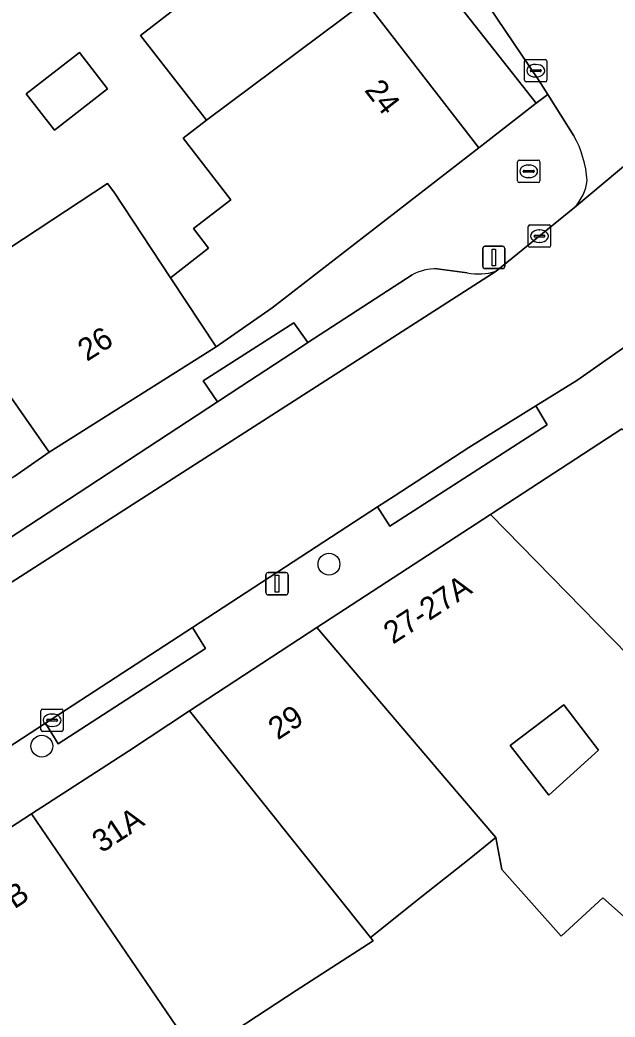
# Model space of a CAD drawing. Extents: x 161772 to 163126, y 383092 to 383917.
# Drawn here: x 162272.75 to 162299.39, y 383341.19 to 383385.86 of the extents above; entities that cross this region are included whole.
import ezdxf

# ---------------------------------------------------------------- set-up
doc = ezdxf.new("R2010")
doc.units = 0
for name, color, linetype in [('IMGEO_Boom', 7, 'Continuous'), ('IMGEO_Brandkraan', 7, 'Continuous'), ('IMGEO_Erf', 7, 'Continuous'), ('IMGEO_Kolk', 7, 'Continuous'), ('IMGEO_Lichtmast', 7, 'Continuous'), ('IMGEO_Pand', 7, 'Continuous'), ('IMGEO_Pand_nummerreeks', 7, 'Continuous'), ('IMGEO_Parkeervlak_open', 7, 'Continuous'), ('IMGEO_Rijbaan_lokaal_open', 7, 'Continuous'), ('IMGEO_Voetpad_open', 7, 'Continuous')]:
    doc.layers.add(name, color=color, linetype=linetype)

msp = doc.modelspace()

# ---------------------------------------------------------------- linework, layer by layer
at = {"layer": 'IMGEO_Boom'}
for centre in [(162286.582, 383361.479), (162273.73, 383353.33)]:
    msp.add_circle(centre, 0.489, dxfattribs=at)
at = {"layer": 'IMGEO_Brandkraan'}
for p, q in [((162295.096, 383379.58), (162295.948, 383379.58)), ((162295.021, 383378.654), (162295.021, 383379.506)), ((162295.509, 383379.36), (162295.534, 383379.36)), ((162296.022, 383379.506), (162296.022, 383378.654)), ((162295.28, 383379.074), (162295.28, 383379.086)), ((162295.718, 383379.037), (162295.32, 383379.037)), ((162295.323, 383379.123), (162295.721, 383379.123)), ((162295.532, 383378.8), (162295.507, 383378.8)), ((162295.764, 383379.086), (162295.764, 383379.074)), ((162295.948, 383378.58), (162295.096, 383378.58))]:
    msp.add_line(p, q, dxfattribs=at)
for points in [[(162295.096, 383379.58), (162295.948, 383379.58)], [(162295.021, 383378.654), (162295.021, 383379.506)], [(162296.022, 383379.506), (162296.022, 383378.654)], [(162295.948, 383378.58), (162295.096, 383378.58)]]:
    msp.add_lwpolyline(points, dxfattribs=at)
for centre, radius, start, end in [((162295.098, 383379.504), 0.0765, 91.552, 178.448), ((162295.098, 383379.504), 0.0765, 91.552, 178.448), ((162295.946, 383379.504), 0.0765, 1.552, 88.448), ((162295.946, 383379.504), 0.0765, 1.552, 88.448), ((162295.32, 383379.083), 0.0403, 85.8775, 175.7526), ((162295.317, 383379.073), 0.0366, 178.938, 274.7102), ((162295.721, 383379.08), 0.043, 264.8664, 352.4533), ((162295.725, 383379.085), 0.0386, 1.7309, 96.639), ((162295.098, 383378.656), 0.0765, 181.552, 268.448), ((162295.098, 383378.656), 0.0765, 181.552, 268.448), ((162295.946, 383378.656), 0.0765, 271.552, 358.448), ((162295.946, 383378.656), 0.0765, 271.552, 358.448)]:
    msp.add_arc(centre, radius, start, end, dxfattribs=at)
for centre, major_axis, ratio, start_param, end_param in [((162295.508, 383379.08), (-0.387, 0.002), 0.722429, 4.712389, 7.853982), ((162295.533, 383379.08), (-0.39, 0.002), 0.717154, 1.570796, 4.712389)]:
    msp.add_ellipse(centre, major_axis=major_axis, ratio=ratio, start_param=start_param, end_param=end_param, dxfattribs=at)
at = {"layer": 'IMGEO_Erf'}
for points in [[(162288.222, 383386.685), (162293.293, 383380.139), (162295.862, 383382.133), (162291.001, 383388.301)], [(162269.13, 383373.573), (162276.666, 383378.534), (162276.955, 383378.161), (162279.486, 383374.316), (162281.197, 383375.642), (162280.522, 383376.514), (162282.185, 383377.803), (162280.05, 383380.559), (162281.096, 383381.37), (162278.15, 383385.172), (162281.224, 383387.554)], [(162272.473, 383365.4), (162274.058, 383366.492), (162271.202, 383370.596)], [(162300.17, 383345.353), (162298.841, 383346.533), (162296.977, 383344.816), (162294.316, 383347.807), (162294.058, 383349.231), (162292.853, 383348.271), (162290.745, 383346.589), (162288.446, 383344.753), (162288.568, 383344.604), (162285.108, 383342.376), (162280.649, 383339.452)]]:
    msp.add_lwpolyline(points, dxfattribs=at)
for points in [[(162273.819, 383383.167), (162275.411, 383384.4), (162276.671, 383382.774), (162274.292, 383380.931), (162273.033, 383382.558)], [(162296.421, 383351.14), (162298.643, 383353.156), (162297.093, 383355.173), (162294.693, 383353.362)]]:
    msp.add_lwpolyline(points, close=True, dxfattribs=at)
at = {"layer": 'IMGEO_Kolk'}
for p, q in [((162295.412, 383384.088), (162296.264, 383384.088)), ((162295.337, 383383.162), (162295.337, 383384.014)), ((162295.596, 383383.582), (162295.596, 383383.594)), ((162295.639, 383383.631), (162296.037, 383383.631)), ((162295.825, 383383.868), (162295.85, 383383.868)), ((162296.08, 383383.594), (162296.08, 383383.582)), ((162296.338, 383384.014), (162296.338, 383383.162)), ((162296.034, 383383.545), (162295.636, 383383.545)), ((162295.848, 383383.308), (162295.823, 383383.308)), ((162296.264, 383383.088), (162295.412, 383383.088)), ((162295.504, 383375.751), (162295.504, 383376.603)), ((162295.579, 383376.677), (162296.431, 383376.677)), ((162295.992, 383376.457), (162296.017, 383376.457)), ((162296.505, 383376.603), (162296.505, 383375.751)), ((162295.763, 383376.171), (162295.763, 383376.183)), ((162296.201, 383376.134), (162295.803, 383376.134)), ((162295.806, 383376.22), (162296.204, 383376.22)), ((162296.247, 383376.183), (162296.247, 383376.171)), ((162296.431, 383375.677), (162295.579, 383375.677)), ((162296.015, 383375.897), (162295.99, 383375.897)), ((162273.69, 383354.063), (162273.69, 383354.915)), ((162273.765, 383354.989), (162274.617, 383354.989)), ((162274.178, 383354.769), (162274.203, 383354.769)), ((162274.691, 383354.915), (162274.691, 383354.063)), ((162273.949, 383354.483), (162273.949, 383354.495)), ((162274.387, 383354.446), (162273.989, 383354.446)), ((162273.992, 383354.532), (162274.39, 383354.532)), ((162274.201, 383354.209), (162274.176, 383354.209)), ((162274.433, 383354.495), (162274.433, 383354.483)), ((162274.617, 383353.989), (162273.765, 383353.989))]:
    msp.add_line(p, q, dxfattribs=at)
for points in [[(162295.412, 383384.088), (162296.264, 383384.088)], [(162295.337, 383383.162), (162295.337, 383384.014)], [(162296.338, 383384.014), (162296.338, 383383.162)], [(162296.264, 383383.088), (162295.412, 383383.088)], [(162295.504, 383375.751), (162295.504, 383376.603)], [(162295.579, 383376.677), (162296.431, 383376.677)], [(162296.505, 383376.603), (162296.505, 383375.751)], [(162296.431, 383375.677), (162295.579, 383375.677)], [(162273.69, 383354.063), (162273.69, 383354.915)], [(162273.765, 383354.989), (162274.617, 383354.989)], [(162274.691, 383354.915), (162274.691, 383354.063)], [(162274.617, 383353.989), (162273.765, 383353.989)]]:
    msp.add_lwpolyline(points, dxfattribs=at)
for centre, radius, start, end in [((162295.414, 383384.012), 0.0765, 91.552, 178.448), ((162295.414, 383384.012), 0.0765, 91.552, 178.448), ((162296.262, 383384.012), 0.0765, 1.552, 88.448), ((162296.262, 383384.012), 0.0765, 1.552, 88.448), ((162295.636, 383383.591), 0.0403, 85.8775, 175.7526), ((162296.041, 383383.593), 0.0386, 1.7309, 96.639), ((162295.414, 383383.164), 0.0765, 181.552, 268.448), ((162295.414, 383383.164), 0.0765, 181.552, 268.448), ((162295.633, 383383.581), 0.0366, 178.938, 274.7102), ((162296.037, 383383.588), 0.043, 264.8664, 352.4533), ((162296.262, 383383.164), 0.0765, 271.552, 358.448), ((162296.262, 383383.164), 0.0765, 271.552, 358.448), ((162295.581, 383376.601), 0.0765, 91.552, 178.448), ((162295.581, 383376.601), 0.0765, 91.552, 178.448), ((162296.429, 383376.601), 0.0765, 1.552, 88.448), ((162296.429, 383376.601), 0.0765, 1.552, 88.448), ((162295.803, 383376.18), 0.0403, 85.8775, 175.7526), ((162295.8, 383376.17), 0.0366, 178.938, 274.7102), ((162296.204, 383376.177), 0.043, 264.8664, 352.4533), ((162296.208, 383376.182), 0.0386, 1.7309, 96.639), ((162295.581, 383375.753), 0.0765, 181.552, 268.448), ((162295.581, 383375.753), 0.0765, 181.552, 268.448), ((162296.429, 383375.753), 0.0765, 271.552, 358.448), ((162296.429, 383375.753), 0.0765, 271.552, 358.448), ((162273.767, 383354.913), 0.0765, 91.552, 178.448), ((162273.767, 383354.913), 0.0765, 91.552, 178.448), ((162274.615, 383354.913), 0.0765, 1.552, 88.448), ((162274.615, 383354.913), 0.0765, 1.552, 88.448), ((162273.989, 383354.492), 0.0403, 85.8775, 175.7526), ((162273.986, 383354.482), 0.0366, 178.938, 274.7102), ((162274.39, 383354.489), 0.043, 264.8664, 352.4533), ((162274.394, 383354.494), 0.0386, 1.7309, 96.639), ((162273.767, 383354.065), 0.0765, 181.552, 268.448), ((162273.767, 383354.065), 0.0765, 181.552, 268.448), ((162274.615, 383354.065), 0.0765, 271.552, 358.448), ((162274.615, 383354.065), 0.0765, 271.552, 358.448)]:
    msp.add_arc(centre, radius, start, end, dxfattribs=at)
for centre, major_axis, ratio, start_param, end_param in [((162295.824, 383383.588), (-0.387, 0.002), 0.722429, 4.712389, 7.853982), ((162295.849, 383383.588), (-0.39, 0.002), 0.717154, 1.570796, 4.712389), ((162295.991, 383376.177), (-0.387, 0.002), 0.722429, 4.712389, 7.853982), ((162296.016, 383376.177), (-0.39, 0.002), 0.717154, 1.570796, 4.712389), ((162274.177, 383354.489), (-0.387, 0.002), 0.722429, 4.712389, 7.853982), ((162274.202, 383354.489), (-0.39, 0.002), 0.717154, 1.570796, 4.712389)]:
    msp.add_ellipse(centre, major_axis=major_axis, ratio=ratio, start_param=start_param, end_param=end_param, dxfattribs=at)
at = {"layer": 'IMGEO_Lichtmast'}
for p, q in [((162293.464, 383374.82), (162293.464, 383375.62)), ((162293.464, 383375.62), (162293.464, 383374.82)), ((162293.564, 383375.72), (162294.354, 383375.72)), ((162294.354, 383375.72), (162293.564, 383375.72)), ((162294.454, 383375.62), (162294.454, 383374.82)), ((162294.454, 383374.82), (162294.454, 383375.62)), ((162294.354, 383374.72), (162293.564, 383374.72)), ((162293.564, 383374.72), (162294.354, 383374.72)), ((162283.762, 383360.207), (162283.762, 383361.007)), ((162283.762, 383361.007), (162283.762, 383360.207)), ((162283.862, 383361.107), (162284.652, 383361.107)), ((162284.652, 383361.107), (162283.862, 383361.107)), ((162284.752, 383361.007), (162284.752, 383360.207)), ((162284.752, 383360.207), (162284.752, 383361.007)), ((162284.652, 383360.107), (162283.862, 383360.107)), ((162283.862, 383360.107), (162284.652, 383360.107))]:
    msp.add_line(p, q, dxfattribs=at)
for points in [[(162293.884, 383375.595), (162294.034, 383375.595), (162294.034, 383374.845), (162293.884, 383374.845), (162293.884, 383375.595)], [(162284.182, 383360.982), (162284.332, 383360.982), (162284.332, 383360.232), (162284.182, 383360.232), (162284.182, 383360.982)]]:
    msp.add_lwpolyline(points, dxfattribs=at)
for centre, start, end in [((162293.564, 383375.62), 90, 180), ((162293.564, 383375.62), 90, 180), ((162294.354, 383375.62), 0, 90), ((162294.354, 383375.62), 360, 90), ((162293.564, 383374.82), 180, 270), ((162293.564, 383374.82), 180, 270), ((162294.354, 383374.82), 270, 0), ((162294.354, 383374.82), 270, 0), ((162283.862, 383361.007), 90, 180), ((162283.862, 383361.007), 90, 180), ((162284.652, 383361.007), 0, 90), ((162284.652, 383361.007), 360, 90), ((162283.862, 383360.207), 180, 270), ((162283.862, 383360.207), 180, 270), ((162284.652, 383360.207), 270, 0), ((162284.652, 383360.207), 270, 0)]:
    msp.add_arc(centre, 0.1, start, end, dxfattribs=at)
at = {"layer": 'IMGEO_Pand'}
for points in [[(162288.222, 383386.685), (162285.176, 383390.616), (162281.224, 383387.554), (162278.15, 383385.172), (162281.096, 383381.37)], [(162293.293, 383380.139), (162288.222, 383386.685), (162281.096, 383381.37), (162280.05, 383380.559), (162282.185, 383377.803), (162280.522, 383376.514), (162281.197, 383375.642), (162279.486, 383374.316), (162281.53, 383371.212), (162284.036, 383372.968)], [(162273.819, 383383.167), (162273.033, 383382.558), (162274.292, 383380.931), (162276.671, 383382.774), (162275.411, 383384.4)], [(162279.486, 383374.316), (162276.955, 383378.161), (162276.666, 383378.534), (162269.13, 383373.573), (162271.202, 383370.596), (162274.058, 383366.492), (162281.53, 383371.212)], [(162311.467, 383368.534), (162311.937, 383368.986), (162308.879, 383372.08), (162308.41, 383371.629), (162307.098, 383372.957), (162303.684, 383369.717), (162303.367, 383369.986), (162300.246, 383366.973), (162299.693, 383367.539), (162293.909, 383363.765), (162293.817, 383363.705), (162299.275, 383358.122), (162302.175, 383355.155), (162302.446, 383354.878), (162305.263, 383351.995), (162312.447, 383359.108), (162316.664, 383363.284)], [(162293.817, 383363.705), (162286.046, 383358.641), (162291.859, 383351.811), (162294.058, 383349.231), (162294.316, 383347.807), (162296.977, 383344.816), (162298.841, 383346.533), (162300.17, 383345.353), (162305.871, 383351.225), (162305.263, 383351.995), (162302.446, 383354.878), (162302.175, 383355.155), (162299.275, 383358.122)], [(162291.859, 383351.811), (162286.046, 383358.641), (162280.334, 383354.918), (162288.446, 383344.753), (162290.745, 383346.589), (162292.853, 383348.271), (162294.058, 383349.231)], [(162297.093, 383355.173), (162298.643, 383353.156), (162296.421, 383351.14), (162294.693, 383353.362)], [(162280.334, 383354.918), (162277.606, 383353.097), (162273.27, 383350.29), (162280.649, 383339.452), (162285.108, 383342.376), (162288.568, 383344.604), (162288.446, 383344.753)], [(162273.27, 383350.29), (162267.982, 383346.867), (162265.576, 383345.313), (162270.362, 383337.946), (162272.569, 383339.386), (162275.024, 383335.763), (162276.007, 383334.264), (162279.166, 383336.333), (162281.626, 383337.944), (162281.137, 383338.698), (162280.649, 383339.452)]]:
    msp.add_lwpolyline(points, close=True, dxfattribs=at)
at = {"layer": 'IMGEO_Parkeervlak_open'}
for points in [[(162292.765, 383374.537), (162291.42, 383374.707)], [(162247.678, 383344.816), (162294.06, 383374.608)], [(162290.302, 383374.444), (162285.641, 383371.405)], [(162285.269, 383371.162), (162282.64, 383369.447)], [(162285.641, 383371.405), (162285.269, 383371.162)], [(162282.64, 383369.447), (162281.593, 383368.76)], [(162281.593, 383368.76), (162257.543, 383352.991)]]:
    msp.add_lwpolyline(points, dxfattribs=at)
for centre, radius, start, end in [((162291.345, 383372.519), 2.19, 88.0338, 118.4415), ((162293.282, 383376.953), 2.471, 257.9222, 288.3541)]:
    msp.add_arc(centre, radius, start, end, dxfattribs=at)
at = {"layer": 'IMGEO_Rijbaan_lokaal_open'}
for points in [[(162245.134, 383448.916), (162251.029, 383441.283), (162253.429, 383438.179), (162255.013, 383436.132), (162264.863, 383423.548), (162269.273, 383418.014), (162270.989, 383415.866), (162273.602, 383412.593), (162274.915, 383410.906), (162276.23, 383409.221), (162278.881, 383405.852), (162285.837, 383397.046), (162286.012, 383396.824), (162288.343, 383393.869), (162291.831, 383389.315), (162295.966, 383383.173), (162296.373, 383382.529), (162297.545, 383380.677)], [(162354.163, 383426.013), (162352.175, 383424.284), (162348.197, 383420.829), (162337.817, 383411.925), (162336.645, 383410.915), (162332.617, 383407.444), (162321.815, 383398.151), (162317.816, 383394.703), (162314.712, 383392.04), (162310.37, 383388.302), (162309.749, 383387.68), (162297.572, 383377.466), (162294.06, 383374.608), (162247.678, 383344.816), (162250.301, 383341.713)], [(162263.102, 383347.309), (162266.585, 383349.589), (162273.903, 383354.359), (162280.472, 383358.642), (162288.762, 383364.047), (162289.496, 383364.525), (162292.841, 383366.706), (162295.846, 383368.569), (162297.678, 383369.705), (162302.316, 383372.966), (162307.742, 383378.84), (162312.426, 383383.912), (162313.87, 383385.476), (162314.36, 383385.9), (162346.097, 383413.353)], [(162297.572, 383377.466), (162309.749, 383387.68), (162310.37, 383388.302)]]:
    msp.add_lwpolyline(points, dxfattribs=at)
for centre, radius, start, end in [((162293.242, 383378.31), 4.911, 4.1523, 28.8118), ((162296.065, 383378.914), 2.089, 316.1453, 353.1952)]:
    msp.add_arc(centre, radius, start, end, dxfattribs=at)
at = {"layer": 'IMGEO_Voetpad_open'}
for points in [[(162291.831, 383389.315), (162288.343, 383393.869), (162287.296, 383393.011), (162291.001, 383388.301), (162295.862, 383382.133), (162296.373, 383382.529), (162295.966, 383383.173)], [(162285.641, 383371.405), (162285.004, 383372.297), (162280.952, 383369.701), (162281.593, 383368.76), (162282.64, 383369.447), (162285.269, 383371.162)], [(162288.762, 383364.047), (162289.304, 383363.189), (162296.355, 383367.718), (162295.846, 383368.569), (162292.841, 383366.706), (162289.496, 383364.525)], [(162274.467, 383353.437), (162281.061, 383357.705), (162280.472, 383358.642), (162273.903, 383354.359)]]:
    msp.add_lwpolyline(points, close=True, dxfattribs=at)
for points in [[(162253.701, 383337.545), (162259.802, 383341.536), (162265.346, 383345.166), (162265.576, 383345.313), (162267.982, 383346.867), (162273.27, 383350.29), (162277.606, 383353.097), (162280.334, 383354.918), (162286.046, 383358.641), (162293.817, 383363.705), (162293.909, 383363.765), (162299.693, 383367.539), (162300.246, 383366.973), (162303.367, 383369.986), (162303.684, 383369.717), (162307.098, 383372.957), (162310.48, 383376.63), (162315.096, 383381.379), (162318.405, 383382.124), (162328.478, 383391.862)], [(162314.36, 383385.9), (162313.87, 383385.476), (162312.426, 383383.912), (162313.161, 383383.294), (162308.468, 383378.157), (162307.742, 383378.84), (162302.316, 383372.966), (162297.678, 383369.705), (162295.846, 383368.569), (162296.355, 383367.718), (162289.304, 383363.189), (162288.762, 383364.047), (162280.472, 383358.642), (162281.061, 383357.705), (162274.467, 383353.437), (162273.903, 383354.359), (162266.585, 383349.589), (162267.167, 383348.658), (162263.674, 383346.344), (162263.102, 383347.309), (162254.965, 383341.882)], [(162297.545, 383380.677), (162296.373, 383382.529), (162295.862, 383382.133), (162293.293, 383380.139), (162284.036, 383372.968), (162281.53, 383371.212), (162274.058, 383366.492), (162272.473, 383365.4), (162265.432, 383360.889), (162256.096, 383354.907), (162247.147, 383349.174), (162243.372, 383346.601), (162240.594, 383344.436)], [(162294.06, 383374.608), (162297.572, 383377.466)], [(162291.42, 383374.707), (162292.765, 383374.537)], [(162280.952, 383369.701), (162285.004, 383372.297), (162285.641, 383371.405), (162290.302, 383374.444)], [(162248.509, 383347.068), (162254.518, 383351.008), (162257.543, 383352.991), (162281.593, 383368.76), (162280.952, 383369.701)]]:
    msp.add_lwpolyline(points, dxfattribs=at)
for centre, radius, start, end in [((162293.242, 383378.31), 4.911, 4.1523, 28.8118), ((162296.065, 383378.914), 2.089, 316.1453, 353.1952), ((162291.345, 383372.519), 2.19, 88.0338, 118.4415), ((162293.282, 383376.953), 2.471, 257.9222, 288.3541)]:
    msp.add_arc(centre, radius, start, end, dxfattribs=at)

# ---------------------------------------------------------------- texts
at = {"layer": 'IMGEO_Pand_nummerreeks'}
for s, rotation, p in [('24', 307.7634, (162288.139, 383382.709)), ('26', 32.2804, (162275.75, 383370.541)), ('27-27A', 33.0883, (162289.445, 383357.872)), ('29', 33.094, (162284.29, 383353.581)), ('31A', 33.4665, (162276.411, 383348.517)), ('33-33B', 32.9164, (162269.63, 383344.152))]:
    msp.add_text(s, height=1, rotation=rotation, dxfattribs=at).set_placement(p)

doc.saveas('drawing.dxf')
